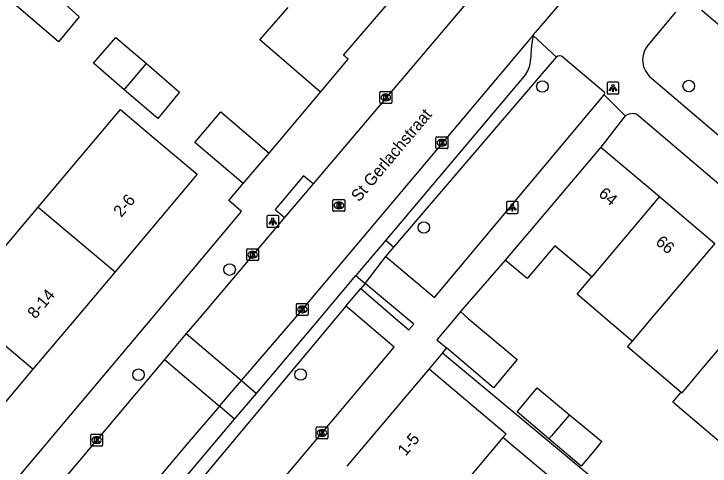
# Model space of a CAD drawing. Extents: x 162532 to 163264, y 381233 to 382042.
# Drawn here: x 163038.2 to 163096.9, y 381737.5 to 381775.7 of the extents above; entities that cross this region are included whole.
import ezdxf

# ---------------------------------------------------------------- set-up
doc = ezdxf.new("R2010")
doc.units = 0
for name, color, linetype in [('IMGEO_Boom', 7, 'Continuous'), ('IMGEO_Kolk', 7, 'Continuous'), ('IMGEO_Lichtpunt', 7, 'Continuous'), ('IMGEO_Muur', 7, 'Continuous'), ('IMGEO_Openbare_ruimte_label', 7, 'Continuous'), ('IMGEO_Pand', 7, 'Continuous'), ('IMGEO_Pand_nummerreeks', 7, 'Continuous'), ('IMGEO_Parkeervlak_open', 7, 'Continuous'), ('IMGEO_Rijbaan_lokaal_open', 7, 'Continuous'), ('IMGEO_Rioolput', 7, 'Continuous'), ('IMGEO_Voetpad_open', 7, 'Continuous')]:
    doc.layers.add(name, color=color, linetype=linetype)

msp = doc.modelspace()

# ---------------------------------------------------------------- linework, layer by layer
at = {"layer": 'IMGEO_Boom'}
for centre in [(163082.779, 381769.571), (163095.13, 381769.612), (163072.775, 381757.666), (163056.392, 381754.118), (163048.708, 381745.239), (163062.385, 381745.255)]:
    msp.add_circle(centre, 0.489, dxfattribs=at)
at = {"layer": 'IMGEO_Kolk'}
for p, q in [((163069.152, 381769.15), (163070.004, 381769.15)), ((163069.077, 381768.224), (163069.077, 381769.076)), ((163069.565, 381768.93), (163069.59, 381768.93)), ((163070.078, 381769.076), (163070.078, 381768.224)), ((163070.004, 381768.15), (163069.152, 381768.15)), ((163069.588, 381768.37), (163069.563, 381768.37)), ((163073.801, 381764.4), (163073.801, 381765.252)), ((163073.876, 381765.326), (163074.728, 381765.326)), ((163074.289, 381765.106), (163074.314, 381765.106)), ((163074.802, 381765.252), (163074.802, 381764.4)), ((163074.312, 381764.546), (163074.287, 381764.546)), ((163074.728, 381764.326), (163073.876, 381764.326)), ((163057.832, 381754.944), (163057.832, 381755.796)), ((163057.907, 381755.87), (163058.759, 381755.87)), ((163058.32, 381755.65), (163058.345, 381755.65)), ((163058.833, 381755.796), (163058.833, 381754.944)), ((163058.343, 381755.09), (163058.318, 381755.09)), ((163058.759, 381754.87), (163057.907, 381754.87)), ((163062.024, 381750.325), (163062.024, 381751.177)), ((163062.099, 381751.251), (163062.951, 381751.251)), ((163062.512, 381751.031), (163062.537, 381751.031)), ((163063.025, 381751.177), (163063.025, 381750.325)), ((163062.535, 381750.471), (163062.51, 381750.471)), ((163062.951, 381750.251), (163062.099, 381750.251)), ((163063.687, 381739.901), (163063.687, 381740.753)), ((163063.762, 381740.827), (163064.614, 381740.827)), ((163064.175, 381740.607), (163064.2, 381740.607)), ((163064.688, 381740.753), (163064.688, 381739.901)), ((163044.677, 381739.292), (163044.677, 381740.144)), ((163044.752, 381740.218), (163045.604, 381740.218)), ((163045.165, 381739.998), (163045.19, 381739.998)), ((163045.678, 381740.144), (163045.678, 381739.292)), ((163064.614, 381739.827), (163063.762, 381739.827)), ((163064.198, 381740.047), (163064.173, 381740.047)), ((163045.604, 381739.218), (163044.752, 381739.218)), ((163045.188, 381739.438), (163045.163, 381739.438))]:
    msp.add_line(p, q, dxfattribs=at)
for points in [[(163069.152, 381769.15), (163070.004, 381769.15)], [(163069.077, 381768.224), (163069.077, 381769.076)], [(163069.398, 381768.85), (163069.521, 381768.85), (163069.521, 381768.699), (163069.651, 381768.85), (163069.815, 381768.85), (163069.669, 381768.699), (163069.822, 381768.45), (163069.67, 381768.45), (163069.585, 381768.614), (163069.521, 381768.547), (163069.521, 381768.45), (163069.398, 381768.45), (163069.398, 381768.85)], [(163070.078, 381769.076), (163070.078, 381768.224)], [(163070.004, 381768.15), (163069.152, 381768.15)], [(163073.801, 381764.4), (163073.801, 381765.252)], [(163073.876, 381765.326), (163074.728, 381765.326)], [(163074.122, 381765.026), (163074.245, 381765.026), (163074.245, 381764.875), (163074.375, 381765.026), (163074.539, 381765.026), (163074.393, 381764.875), (163074.546, 381764.626), (163074.394, 381764.626), (163074.309, 381764.79), (163074.245, 381764.723), (163074.245, 381764.626), (163074.122, 381764.626), (163074.122, 381765.026)], [(163074.802, 381765.252), (163074.802, 381764.4)], [(163074.728, 381764.326), (163073.876, 381764.326)], [(163057.832, 381754.944), (163057.832, 381755.796)], [(163057.907, 381755.87), (163058.759, 381755.87)], [(163058.833, 381755.796), (163058.833, 381754.944)], [(163058.153, 381755.57), (163058.276, 381755.57), (163058.276, 381755.419), (163058.406, 381755.57), (163058.57, 381755.57), (163058.424, 381755.419), (163058.577, 381755.17), (163058.425, 381755.17), (163058.34, 381755.334), (163058.276, 381755.267), (163058.276, 381755.17), (163058.153, 381755.17), (163058.153, 381755.57)], [(163058.759, 381754.87), (163057.907, 381754.87)], [(163062.024, 381750.325), (163062.024, 381751.177)], [(163062.099, 381751.251), (163062.951, 381751.251)], [(163062.345, 381750.951), (163062.468, 381750.951), (163062.468, 381750.8), (163062.598, 381750.951), (163062.762, 381750.951), (163062.616, 381750.8), (163062.769, 381750.551), (163062.617, 381750.551), (163062.532, 381750.715), (163062.468, 381750.648), (163062.468, 381750.551), (163062.345, 381750.551), (163062.345, 381750.951)], [(163063.025, 381751.177), (163063.025, 381750.325)], [(163062.951, 381750.251), (163062.099, 381750.251)], [(163063.687, 381739.901), (163063.687, 381740.753)], [(163063.762, 381740.827), (163064.614, 381740.827)], [(163064.008, 381740.527), (163064.131, 381740.527), (163064.131, 381740.376), (163064.261, 381740.527), (163064.425, 381740.527), (163064.279, 381740.376), (163064.432, 381740.127), (163064.28, 381740.127), (163064.195, 381740.291), (163064.131, 381740.224), (163064.131, 381740.127), (163064.008, 381740.127), (163064.008, 381740.527)], [(163064.688, 381740.753), (163064.688, 381739.901)], [(163044.677, 381739.292), (163044.677, 381740.144)], [(163044.752, 381740.218), (163045.604, 381740.218)], [(163044.998, 381739.918), (163045.121, 381739.918), (163045.121, 381739.767), (163045.251, 381739.918), (163045.415, 381739.918), (163045.269, 381739.767), (163045.422, 381739.518), (163045.27, 381739.518), (163045.185, 381739.682), (163045.121, 381739.615), (163045.121, 381739.518), (163044.998, 381739.518), (163044.998, 381739.918)], [(163045.678, 381740.144), (163045.678, 381739.292)], [(163064.614, 381739.827), (163063.762, 381739.827)], [(163045.604, 381739.218), (163044.752, 381739.218)]]:
    msp.add_lwpolyline(points, dxfattribs=at)
for centre, start, end in [((163069.154, 381769.074), 91.55205, 178.44795), ((163069.154, 381769.074), 91.55205, 178.44795), ((163070.002, 381769.074), 1.55205, 88.44795), ((163070.002, 381769.074), 1.55205, 88.44795), ((163069.154, 381768.226), 181.55205, 268.44795), ((163069.154, 381768.226), 181.55205, 268.44795), ((163070.002, 381768.226), 271.55205, 358.44795), ((163070.002, 381768.226), 271.55205, 358.44795), ((163073.878, 381765.25), 91.55205, 178.44795), ((163073.878, 381765.25), 91.55205, 178.44795), ((163074.726, 381765.25), 1.55205, 88.44795), ((163074.726, 381765.25), 1.55205, 88.44795), ((163073.878, 381764.402), 181.55205, 268.44795), ((163073.878, 381764.402), 181.55205, 268.44795), ((163074.726, 381764.402), 271.55205, 358.44795), ((163074.726, 381764.402), 271.55205, 358.44795), ((163057.909, 381755.794), 91.55205, 178.44795), ((163057.909, 381755.794), 91.55205, 178.44795), ((163058.757, 381755.794), 1.55205, 88.44795), ((163058.757, 381755.794), 1.55205, 88.44795), ((163057.909, 381754.946), 181.55205, 268.44795), ((163057.909, 381754.946), 181.55205, 268.44795), ((163058.757, 381754.946), 271.55205, 358.44795), ((163058.757, 381754.946), 271.55205, 358.44795), ((163062.101, 381751.175), 91.55205, 178.44795), ((163062.101, 381751.175), 91.55205, 178.44795), ((163062.949, 381751.175), 1.55205, 88.44795), ((163062.949, 381751.175), 1.55205, 88.44795), ((163062.101, 381750.327), 181.55205, 268.44795), ((163062.101, 381750.327), 181.55205, 268.44795), ((163062.949, 381750.327), 271.55205, 358.44795), ((163062.949, 381750.327), 271.55205, 358.44795), ((163063.764, 381740.751), 91.55205, 178.44795), ((163063.764, 381740.751), 91.55205, 178.44795), ((163064.612, 381740.751), 1.55205, 88.44795), ((163064.612, 381740.751), 1.55205, 88.44795), ((163044.754, 381740.142), 91.55205, 178.44795), ((163044.754, 381740.142), 91.55205, 178.44795), ((163045.602, 381740.142), 1.55205, 88.44795), ((163045.602, 381740.142), 1.55205, 88.44795), ((163063.764, 381739.903), 181.55205, 268.44795), ((163063.764, 381739.903), 181.55205, 268.44795), ((163064.612, 381739.903), 271.55205, 358.44795), ((163064.612, 381739.903), 271.55205, 358.44795), ((163044.754, 381739.294), 181.55205, 268.44795), ((163044.754, 381739.294), 181.55205, 268.44795), ((163045.602, 381739.294), 271.55205, 358.44795), ((163045.602, 381739.294), 271.55205, 358.44795)]:
    msp.add_arc(centre, 0.0765, start, end, dxfattribs=at)
for centre, major_axis, ratio, start_param, end_param in [((163069.564, 381768.65), (-0.387, 0.002), 0.722429, 4.712389, 7.853982), ((163069.589, 381768.65), (-0.39, 0.002), 0.717154, 1.570796, 4.712389), ((163074.288, 381764.826), (-0.387, 0.002), 0.722429, 4.712389, 7.853982), ((163074.313, 381764.826), (-0.39, 0.002), 0.717154, 1.570796, 4.712389), ((163058.319, 381755.37), (-0.387, 0.002), 0.722429, 4.712389, 7.853982), ((163058.344, 381755.37), (-0.39, 0.002), 0.717154, 1.570796, 4.712389), ((163062.511, 381750.751), (-0.387, 0.002), 0.722429, 4.712389, 7.853982), ((163062.536, 381750.751), (-0.39, 0.002), 0.717154, 1.570796, 4.712389), ((163064.174, 381740.327), (-0.387, 0.002), 0.722429, 4.712389, 7.853982), ((163064.199, 381740.327), (-0.39, 0.002), 0.717154, 1.570796, 4.712389), ((163045.164, 381739.718), (-0.387, 0.002), 0.722429, 4.712389, 7.853982), ((163045.189, 381739.718), (-0.39, 0.002), 0.717154, 1.570796, 4.712389)]:
    msp.add_ellipse(centre, major_axis=major_axis, ratio=ratio, start_param=start_param, end_param=end_param, dxfattribs=at)
at = {"layer": 'IMGEO_Lichtpunt'}
for p, q in [((163088.237, 381769.841), (163088.237, 381769.034)), ((163088.237, 381769.841), (163088.237, 381769.034)), ((163089.139, 381769.936), (163088.331, 381769.936)), ((163089.139, 381769.936), (163088.331, 381769.936)), ((163089.233, 381769.034), (163089.233, 381769.841)), ((163089.233, 381769.034), (163089.233, 381769.841)), ((163088.331, 381768.94), (163089.139, 381768.94)), ((163088.331, 381768.94), (163089.139, 381768.94)), ((163079.748, 381759.763), (163079.748, 381758.956)), ((163079.748, 381759.763), (163079.748, 381758.956)), ((163080.65, 381759.858), (163079.842, 381759.858)), ((163080.65, 381759.858), (163079.842, 381759.858)), ((163080.744, 381758.956), (163080.744, 381759.763)), ((163080.744, 381758.956), (163080.744, 381759.763)), ((163059.537, 381758.584), (163059.537, 381757.777)), ((163059.537, 381758.584), (163059.537, 381757.777)), ((163060.439, 381758.679), (163059.631, 381758.679)), ((163060.439, 381758.679), (163059.631, 381758.679)), ((163060.533, 381757.777), (163060.533, 381758.584)), ((163060.533, 381757.777), (163060.533, 381758.584)), ((163079.842, 381758.862), (163080.65, 381758.862)), ((163079.842, 381758.862), (163080.65, 381758.862)), ((163059.631, 381757.683), (163060.439, 381757.683)), ((163059.631, 381757.683), (163060.439, 381757.683))]:
    msp.add_line(p, q, dxfattribs=at)
for points in [[(163088.611, 381769.505), (163088.65, 381769.477), (163088.462, 381769.215), (163088.424, 381769.242), (163088.611, 381769.505)], [(163088.713, 381769.457), (163088.76, 381769.457), (163088.76, 381769.135), (163088.713, 381769.135), (163088.713, 381769.457)], [(163088.823, 381769.477), (163088.861, 381769.504), (163089.048, 381769.242), (163089.009, 381769.214), (163088.823, 381769.477)], [(163080.122, 381759.427), (163080.161, 381759.399), (163079.973, 381759.137), (163079.935, 381759.164), (163080.122, 381759.427)], [(163080.224, 381759.379), (163080.271, 381759.379), (163080.271, 381759.057), (163080.224, 381759.057), (163080.224, 381759.379)], [(163080.334, 381759.399), (163080.372, 381759.426), (163080.559, 381759.164), (163080.52, 381759.136), (163080.334, 381759.399)], [(163059.911, 381758.248), (163059.95, 381758.22), (163059.762, 381757.958), (163059.724, 381757.985), (163059.911, 381758.248)], [(163060.013, 381758.2), (163060.06, 381758.2), (163060.06, 381757.878), (163060.013, 381757.878), (163060.013, 381758.2)], [(163060.123, 381758.22), (163060.161, 381758.247), (163060.348, 381757.985), (163060.309, 381757.957), (163060.123, 381758.22)]]:
    msp.add_lwpolyline(points, dxfattribs=at)
for centre in [(163088.736, 381769.639), (163080.247, 381759.561), (163060.036, 381758.382)]:
    msp.add_circle(centre, 0.0994, dxfattribs=at)
for centre, start, end in [((163088.331, 381769.841), 90, 180), ((163088.331, 381769.841), 90, 180), ((163089.139, 381769.841), 0, 90), ((163089.139, 381769.841), 0, 90), ((163088.331, 381769.034), 180, 270), ((163088.331, 381769.034), 180, 270), ((163089.139, 381769.034), 270, 0), ((163089.139, 381769.034), 270, 360), ((163079.842, 381759.763), 90, 180), ((163079.842, 381759.763), 90, 180), ((163080.65, 381759.763), 0, 90), ((163080.65, 381759.763), 0, 90), ((163059.631, 381758.584), 90, 180), ((163059.631, 381758.584), 90, 180), ((163060.439, 381758.584), 0, 90), ((163060.439, 381758.584), 0, 90), ((163079.842, 381758.956), 180, 270), ((163079.842, 381758.956), 180, 270), ((163080.65, 381758.956), 270, 0), ((163080.65, 381758.956), 270, 360), ((163059.631, 381757.777), 180, 270), ((163059.631, 381757.777), 180, 270), ((163060.439, 381757.777), 270, 0), ((163060.439, 381757.777), 270, 360)]:
    msp.add_arc(centre, 0.0946, start, end, dxfattribs=at)
at = {"layer": 'IMGEO_Muur'}
for points in [[(163059.733, 381763.949), (163064.046, 381769.103)], [(163079.644, 381754.92), (163075.86, 381750.566)]]:
    msp.add_lwpolyline(points, dxfattribs=at)
at = {"layer": 'IMGEO_Pand'}
for points in [[(163040.061, 381778.777), (163043.708, 381775.457), (163041.97, 381773.351), (163038.196, 381776.584)], [(163064.046, 381769.103), (163066.393, 381771.873), (163066.007, 381772.222), (163071.239, 381778.315)], [(163064.046, 381769.103), (163058.939, 381773.505), (163061.326, 381776.24)], [(163047.508, 381769.304), (163044.902, 381771.542), (163046.797, 381773.723), (163049.381, 381771.505)], [(163049.381, 381771.505), (163052.178, 381769.104), (163050.341, 381766.878), (163047.508, 381769.304)], [(163047.508, 381769.304), (163049.381, 381771.505)], [(163040.254, 381759.391), (163047.194, 381767.63), (163049.84, 381765.393), (163053.659, 381762.166), (163046.729, 381753.938)], [(163057.544, 381761.374), (163053.451, 381764.853), (163055.64, 381767.428), (163059.733, 381763.949)], [(163087.717, 381764.463), (163081.988, 381757.691), (163079.644, 381754.92)], [(163087.717, 381764.463), (163092.672, 381760.272)], [(163057.544, 381761.374), (163059.733, 381763.949)], [(163092.672, 381760.272), (163086.946, 381753.497)], [(163092.672, 381760.272), (163097.34, 381756.323)], [(163033.321, 381751.159), (163040.254, 381759.391)], [(163040.254, 381759.391), (163046.729, 381753.938)], [(163097.34, 381756.323), (163091.969, 381749.972), (163090.366, 381748.077)], [(163086.946, 381753.497), (163085.806, 381754.462), (163083.836, 381756.128), (163081.492, 381753.358), (163079.644, 381754.92)], [(163046.729, 381753.938), (163043.413, 381750), (163039.799, 381745.703)], [(163090.366, 381748.077), (163088.108, 381750), (163085.716, 381752.038), (163086.946, 381753.497)], [(163094.5, 381743.758), (163094.558, 381743.709), (163096.553, 381746.069), (163099.876, 381750), (163102.513, 381753.12)], [(163039.799, 381745.703), (163034.697, 381750), (163033.321, 381751.159)], [(163075.86, 381750.566), (163075.384, 381750), (163073.861, 381748.191), (163074.684, 381747.496)], [(163075.86, 381750.566), (163076.531, 381750), (163080.665, 381746.515), (163078.661, 381744.141), (163074.684, 381747.496)], [(163090.366, 381748.077), (163089.973, 381747.612), (163094.5, 381743.758)], [(163039.799, 381745.703), (163032.871, 381737.466)], [(163073.214, 381745.74), (163066.281, 381737.522)], [(163073.214, 381745.74), (163077.036, 381742.517), (163079.725, 381740.247), (163079.455, 381739.927)], [(163083.336, 381739.834), (163080.653, 381742.099), (163080.839, 381742.323), (163082.349, 381744.13), (163085.064, 381741.863)], [(163101.154, 381742.15), (163098.42, 381738.983), (163093.79, 381742.926), (163094.5, 381743.758)], [(163085.064, 381741.863), (163087.785, 381739.591), (163087.694, 381739.482), (163087.389, 381739.117), (163086.064, 381737.53), (163083.336, 381739.834)], [(163085.064, 381741.863), (163083.537, 381740.07), (163083.336, 381739.834)], [(163079.455, 381739.927), (163072.792, 381732.029)]]:
    msp.add_lwpolyline(points, dxfattribs=at)
at = {"layer": 'IMGEO_Parkeervlak_open'}
for points in [[(163057.384, 381744.751), (163058.655, 381743.667)], [(163056.818, 381741.488), (163055.527, 381742.589)]]:
    msp.add_lwpolyline(points, dxfattribs=at)
at = {"layer": 'IMGEO_Rijbaan_lokaal_open'}
for points in [[(163080.187, 381781.159), (163077.938, 381778.496), (163076.781, 381777.126), (163063.43, 381761.353)], [(163084.856, 381777.318), (163082.504, 381774.529), (163082.17, 381774.133), (163082.071, 381774.015), (163082.006, 381773.88)], [(163057.384, 381744.751), (163061.893, 381750), (163082.006, 381773.88)], [(163063.43, 381761.353), (163061.032, 381758.524)], [(163061.032, 381758.524), (163053.818, 381750), (163052.736, 381748.714)], [(163052.736, 381748.714), (163050.901, 381746.533)], [(163052.736, 381748.714), (163057.384, 381744.751)], [(163050.901, 381746.533), (163013.536, 381702.12)], [(163050.901, 381746.533), (163055.527, 381742.589)], [(163055.527, 381742.589), (163057.384, 381744.751)], [(163055.527, 381742.589), (163052.803, 381739.418), (163018.166, 381698.234)]]:
    msp.add_lwpolyline(points, dxfattribs=at)
at = {"layer": 'IMGEO_Rioolput'}
for p, q in [((163065.113, 381759.109), (163065.113, 381759.961)), ((163065.188, 381760.035), (163066.04, 381760.035)), ((163065.601, 381759.815), (163065.626, 381759.815)), ((163066.114, 381759.961), (163066.114, 381759.109)), ((163065.624, 381759.255), (163065.599, 381759.255)), ((163066.04, 381759.035), (163065.188, 381759.035))]:
    msp.add_line(p, q, dxfattribs=at)
for points in [[(163065.113, 381759.109), (163065.113, 381759.961)], [(163065.188, 381760.035), (163066.04, 381760.035)], [(163065.702, 381759.733), (163065.45, 381759.735), (163065.45, 381759.335)], [(163066.114, 381759.961), (163066.114, 381759.109)], [(163065.45, 381759.335), (163065.574, 381759.335), (163065.574, 381759.497), (163065.585, 381759.497)], [(163065.628, 381759.654), (163065.574, 381759.654), (163065.574, 381759.573)], [(163065.574, 381759.573), (163065.626, 381759.573)], [(163065.632, 381759.468), (163065.703, 381759.335), (163065.843, 381759.335), (163065.778, 381759.461)], [(163066.04, 381759.035), (163065.188, 381759.035)]]:
    msp.add_lwpolyline(points, dxfattribs=at)
for centre, radius, start, end in [((163065.19, 381759.959), 0.0765, 91.55205, 178.44795), ((163065.19, 381759.959), 0.0765, 91.55205, 178.44795), ((163065.701, 381759.623), 0.109, 350.36119, 89.41601), ((163066.038, 381759.959), 0.0765, 1.55205, 88.44795), ((163066.038, 381759.959), 0.0765, 1.55205, 88.44795), ((163065.584, 381759.444), 0.0533, 26.02933, 88.69889), ((163065.61, 381759.762), 0.19, 274.7715, 282.96867), ((163065.634, 381759.558), 0.0964, 77.00612, 93.18647), ((163065.648, 381759.615), 0.0378, 276.66336, 79.67722), ((163065.699, 381759.623), 0.112, 277.58423, 350.98172), ((163065.683, 381759.408), 0.108, 29.51342, 73.79051), ((163065.19, 381759.111), 0.0765, 181.55205, 268.44795), ((163065.19, 381759.111), 0.0765, 181.55205, 268.44795), ((163066.038, 381759.111), 0.0765, 271.55205, 358.44795), ((163066.038, 381759.111), 0.0765, 271.55205, 358.44795)]:
    msp.add_arc(centre, radius, start, end, dxfattribs=at)
for centre, major_axis, ratio, start_param, end_param in [((163065.6, 381759.535), (-0.387, 0.002), 0.722429, 4.712389, 7.853982), ((163065.625, 381759.535), (-0.39, 0.002), 0.717154, 1.570796, 4.712389)]:
    msp.add_ellipse(centre, major_axis=major_axis, ratio=ratio, start_param=start_param, end_param=end_param, dxfattribs=at)
at = {"layer": 'IMGEO_Voetpad_open'}
for points in [[(163094.015, 381775.841), (163091.707, 381773.092)], [(163104.377, 381769.068), (163096.264, 381775.972), (163096.231, 381776), (163096.198, 381776.027)], [(163082.006, 381773.88), (163081.861, 381773.053), (163081.776, 381771.822)], [(163083.957, 381772.058), (163082.006, 381773.88)], [(163070.254, 381756.022), (163083.957, 381772.058)], [(163084.526, 381772.062), (163087.977, 381769.162)], [(163081.374, 381770.614), (163069.566, 381756.608)], [(163091.979, 381770.287), (163099.745, 381763.656)], [(163059.733, 381763.949), (163064.046, 381769.103)], [(163069.562, 381755.213), (163073.674, 381751.762), (163087.985, 381768.875)], [(163087.985, 381768.875), (163089.77, 381767.094)], [(163089.77, 381767.094), (163087.717, 381764.463)], [(163130.093, 381733.784), (163111.007, 381750), (163090.727, 381767.231)], [(163063.43, 381761.353), (163062.637, 381762.025), (163060.239, 381759.196), (163061.032, 381758.524)], [(162988.098, 381676.598), (163000, 381690.752), (163049.821, 381750), (163057.405, 381759.019), (163056.336, 381759.96), (163057.544, 381761.374)], [(163069.566, 381756.608), (163067.046, 381753.62)], [(163069.566, 381756.608), (163070.254, 381756.022)], [(163069.562, 381755.213), (163070.254, 381756.022)], [(163067.838, 381752.947), (163069.562, 381755.213)], [(163079.644, 381754.92), (163075.86, 381750.566)], [(163058.655, 381743.667), (163063.994, 381750), (163067.046, 381753.62)], [(163067.046, 381753.62), (163067.838, 381752.947)], [(163067.838, 381752.947), (163067.464, 381752.514)], [(163067.464, 381752.514), (163070.38, 381750), (163071.506, 381749.029), (163071.943, 381749.514), (163067.838, 381752.947)], [(163066.206, 381751.02), (163067.464, 381752.514)], [(163066.206, 381751.02), (163065.334, 381750), (163053.524, 381735.843), (163053.336, 381735.62)], [(163053.336, 381735.62), (163057.377, 381732.211), (163057.604, 381732.481), (163070.287, 381747.579), (163066.642, 381750.652), (163066.206, 381751.02)], [(163074.684, 381747.496), (163074.342, 381747.088)], [(163074.342, 381747.088), (163073.214, 381745.74)], [(163074.342, 381747.088), (163099.35, 381726.253)], [(163056.818, 381741.488), (163058.655, 381743.667)], [(163019.445, 381697.16), (163056.818, 381741.488)], [(163023.909, 381650.812), (163041.702, 381671.863), (163057.046, 381690.086), (163090.925, 381730.297), (163079.455, 381739.927)]]:
    msp.add_lwpolyline(points, dxfattribs=at)
for centre, radius, start, end in [((163093.192, 381771.82), 1.955, 139.42538, 231.65189), ((163084.244, 381771.73), 0.436, 49.62029, 131.18526), ((163079.838, 381771.796), 1.938, 322.41972, 0.76731), ((163087.828, 381769.014), 0.21, 318.37182, 44.82154), ((163090.395, 381766.141), 1.139, 73.04308, 123.25065)]:
    msp.add_arc(centre, radius, start, end, dxfattribs=at)

# ---------------------------------------------------------------- texts
at = {"layer": 'IMGEO_Openbare_ruimte_label'}
msp.add_text('St Gerlachstraat', height=1, rotation=49.98904, dxfattribs=at).set_placement((163067.308, 381759.768))
at = {"layer": 'IMGEO_Pand_nummerreeks'}
for s, rotation, p in [('64', 319.77252, (163087.445, 381760.397)), ('2-6', 49.89438, (163047.253, 381758.472)), ('66', 319.77263, (163092.257, 381756.326)), ('8-14', 49.98633, (163040.002, 381749.893)), ('1-5', 49.84733, (163071.239, 381738.313))]:
    msp.add_text(s, height=1, rotation=rotation, dxfattribs=at).set_placement(p)

doc.saveas('drawing.dxf')
